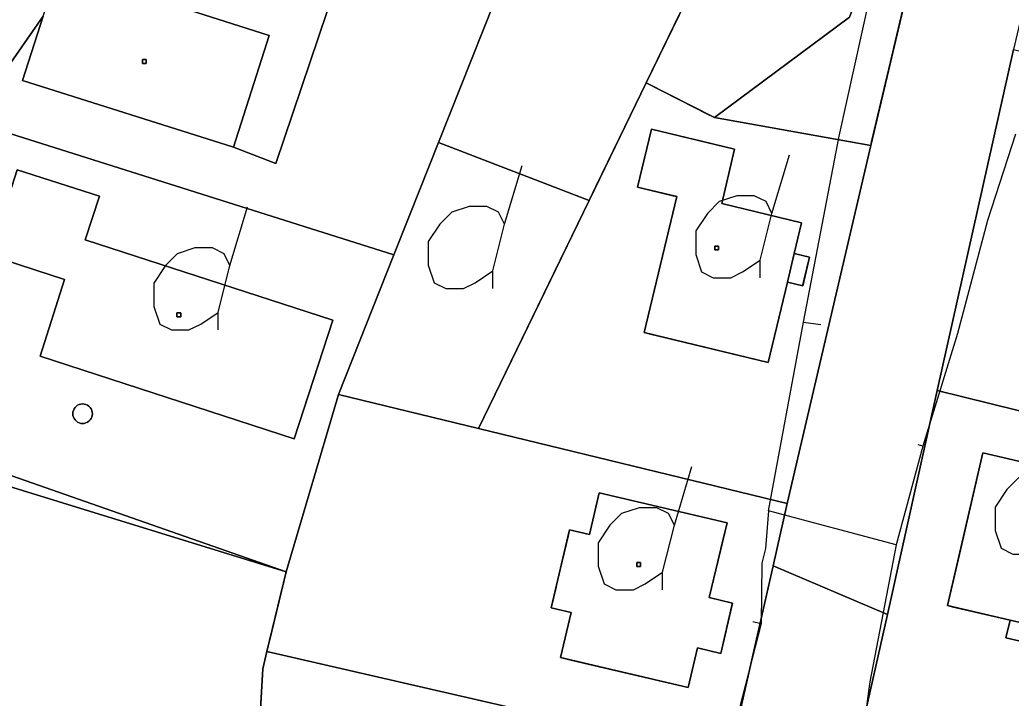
# Model space of a CAD drawing. Extents: x -645676 to -642474, y -1077513 to -1072613.
# Drawn here: x -644272.8 to -644196.6, y -1074654.5 to -1074602.4 of the extents above; entities that cross this region are included whole.
import ezdxf

# ---------------------------------------------------------------- set-up
doc = ezdxf.new("R2010")
doc.units = 0
for name, color, linetype in [('KN', 7, 'Continuous'), ('KULTURY_STAV', 7, 'Continuous'), ('KULTURY_ZNACKY', 7, 'Continuous'), ('PLYNOVOD', 7, 'Continuous')]:
    doc.layers.add(name, color=color, linetype=linetype)

# ---------------------------------------------------------------- blocks, each defined once
blk = doc.blocks.new('$431')
blk.add_line((0.63, 0.99), (0.9, 1.89))
blk.add_lwpolyline([(0.45, 0), (0.45, 0.27), (0.63, 0.99), (0.54, 1.17), (0.36, 1.26), (0.09, 1.26), (-0.18, 1.17), (-0.36, 0.99), (-0.54, 0.72), (-0.54, 0.36), (-0.45, 0.09), (-0.27, 0), (0, 0), (0.18, 0.09), (0.45, 0.27)])

msp = doc.modelspace()

# ---------------------------------------------------------------- linework, layer by layer
at = {"layer": 'KN'}
for points in [[(-644239.65, -1074573.55), (-644240.83, -1074577.49), (-644237.35, -1074578.21), (-644240.92, -1074589.57), (-644244.58, -1074588.19), (-644253.12, -1074613.45), (-644256.35, -1074612.19), (-644253.62, -1074603.62), (-644269.81, -1074598.46), (-644267.16, -1074590.32), (-644261.2, -1074592.38), (-644259.83, -1074588.42), (-644259.24, -1074588.61), (-644256.39, -1074580.51), (-644255.59, -1074578.27), (-644253.47, -1074578.97), (-644250.58, -1074570.63), (-644244.84, -1074572.16)], [(-644207.42, -1074612.06), (-644219.42, -1074609.92), (-644209.05, -1074602.21), (-644202.88, -1074586.31), (-644199.16, -1074577.21)], [(-644190.76, -1074580.42), (-644196.46, -1074604.71), (-644202.31, -1074630.87), (-644206.14, -1074648.07), (-644214.91, -1074644.33), (-644213.83, -1074639.55), (-644207.42, -1074612.06), (-644199.16, -1074577.21)], [(-644229.35, -1074582.91), (-644234.66, -1074596.81), (-644240.62, -1074611.83), (-644242.85, -1074617.45), (-644244.05, -1074620.46), (-644274.54, -1074610.84), (-644276.08, -1074610.35), (-644274.08, -1074606.6), (-644270.98, -1074602.14), (-644272.56, -1074607.08), (-644256.35, -1074612.19), (-644253.12, -1074613.45), (-644244.58, -1074588.19), (-644240.92, -1074589.57), (-644237.35, -1074578.21), (-644234.66, -1074578.77), (-644235.34, -1074581.71)], [(-644202.88, -1074586.31), (-644209.05, -1074602.21), (-644219.42, -1074609.92), (-644224.67, -1074607.27), (-644220.63, -1074598.95), (-644218.79, -1074595.16), (-644213.67, -1074597.86), (-644206.75, -1074584.71)], [(-644220.63, -1074598.95), (-644224.67, -1074607.27), (-644229.05, -1074616.28), (-644240.62, -1074611.83), (-644234.66, -1074596.81), (-644227.25, -1074599.7), (-644226.11, -1074596.73)], [(-644256.35, -1074612.19), (-644272.56, -1074607.08), (-644270.98, -1074602.14), (-644269.81, -1074598.46), (-644253.62, -1074603.62)], [(-644170.97, -1074610.83), (-644174.4, -1074621.02), (-644175.57, -1074624.48), (-644179.61, -1074636.49), (-644202.31, -1074630.87), (-644196.46, -1074604.71)], [(-644263.06, -1074605.78), (-644263.36, -1074605.78), (-644263.36, -1074605.48), (-644263.06, -1074605.48)], [(-644263.06, -1074605.78), (-644263.06, -1074605.48), (-644263.36, -1074605.48), (-644263.36, -1074605.78)], [(-644219.42, -1074609.92), (-644207.42, -1074612.06), (-644213.83, -1074639.55), (-644237.55, -1074633.79), (-644229.05, -1074616.28), (-644224.67, -1074607.27)], [(-644244.05, -1074620.46), (-644248.3, -1074631.18), (-644252.31, -1074644.8), (-644282.19, -1074634.35), (-644274.54, -1074610.84)], [(-644213.29, -1074620.36), (-644213.82, -1074622.56), (-644215.3, -1074628.73), (-644224.83, -1074626.43), (-644222.32, -1074615.99), (-644225.32, -1074615.27), (-644224.26, -1074610.81), (-644217.88, -1074612.34), (-644218.85, -1074616.53), (-644212.73, -1074618.01)], [(-644213.82, -1074622.56), (-644212.64, -1074622.85), (-644212.12, -1074620.63), (-644213.29, -1074620.36), (-644212.73, -1074618.01), (-644218.85, -1074616.53), (-644217.88, -1074612.34), (-644224.26, -1074610.81), (-644225.32, -1074615.27), (-644222.32, -1074615.99), (-644224.83, -1074626.43), (-644215.3, -1074628.73)], [(-644229.05, -1074616.28), (-644237.55, -1074633.79), (-644248.3, -1074631.18), (-644244.05, -1074620.46), (-644242.85, -1074617.45), (-644240.62, -1074611.83)], [(-644267.75, -1074619.3), (-644248.74, -1074625.48), (-644251.71, -1074634.59), (-644271.22, -1074628.24), (-644269.33, -1074622.35), (-644275.11, -1074620.49), (-644272.97, -1074613.95), (-644266.66, -1074615.96)], [(-644267.75, -1074619.3), (-644266.66, -1074615.96), (-644272.97, -1074613.95), (-644275.11, -1074620.49), (-644269.33, -1074622.35), (-644271.22, -1074628.24), (-644251.71, -1074634.59), (-644248.74, -1074625.48)], [(-644219.1, -1074620.09), (-644219.4, -1074620.09), (-644219.4, -1074619.79), (-644219.1, -1074619.79)], [(-644219.1, -1074620.09), (-644219.1, -1074619.79), (-644219.4, -1074619.79), (-644219.4, -1074620.09)], [(-644213.82, -1074622.56), (-644213.29, -1074620.36), (-644212.12, -1074620.63), (-644212.64, -1074622.85)], [(-644260.41, -1074625.22), (-644260.71, -1074625.22), (-644260.71, -1074624.92), (-644260.41, -1074624.92)], [(-644260.41, -1074625.22), (-644260.41, -1074624.92), (-644260.71, -1074624.92), (-644260.71, -1074625.22)], [(-644237.55, -1074633.79), (-644213.83, -1074639.55), (-644214.91, -1074644.33), (-644217.59, -1074656.16), (-644221.17, -1074658.41), (-644253.79, -1074650.92), (-644252.31, -1074644.8), (-644248.3, -1074631.18)], [(-644179.61, -1074636.49), (-644185.18, -1074648.86), (-644186.93, -1074656.29), (-644187.99, -1074665.37), (-644206.02, -1074661.35), (-644208.14, -1074657.02), (-644206.14, -1074648.07), (-644202.31, -1074630.87)], [(-644267.82, -1074633.4), (-644267.95, -1074633.41), (-644268.08, -1074633.4), (-644268.21, -1074633.36), (-644268.33, -1074633.31), (-644268.43, -1074633.23), (-644268.52, -1074633.14), (-644268.6, -1074633.03), (-644268.65, -1074632.92), (-644268.69, -1074632.79), (-644268.7, -1074632.66), (-644268.69, -1074632.53), (-644268.65, -1074632.4), (-644268.6, -1074632.28), (-644268.52, -1074632.18), (-644268.43, -1074632.09), (-644268.33, -1074632.01), (-644268.21, -1074631.96), (-644268.08, -1074631.92), (-644267.95, -1074631.91), (-644267.82, -1074631.92), (-644267.69, -1074631.96), (-644267.58, -1074632.01), (-644267.47, -1074632.09), (-644267.38, -1074632.18), (-644267.3, -1074632.28), (-644267.25, -1074632.4), (-644267.21, -1074632.53), (-644267.2, -1074632.66), (-644267.21, -1074632.79), (-644267.25, -1074632.92), (-644267.3, -1074633.03), (-644267.38, -1074633.14), (-644267.47, -1074633.23), (-644267.58, -1074633.31), (-644267.69, -1074633.36)], [(-644267.82, -1074633.4), (-644267.69, -1074633.36), (-644267.58, -1074633.31), (-644267.47, -1074633.23), (-644267.38, -1074633.14), (-644267.3, -1074633.03), (-644267.25, -1074632.92), (-644267.21, -1074632.79), (-644267.2, -1074632.66), (-644267.21, -1074632.53), (-644267.25, -1074632.4), (-644267.3, -1074632.28), (-644267.38, -1074632.18), (-644267.47, -1074632.09), (-644267.58, -1074632.01), (-644267.69, -1074631.96), (-644267.82, -1074631.92), (-644267.95, -1074631.91), (-644268.08, -1074631.92), (-644268.21, -1074631.96), (-644268.33, -1074632.01), (-644268.43, -1074632.09), (-644268.52, -1074632.18), (-644268.6, -1074632.28), (-644268.65, -1074632.4), (-644268.69, -1074632.53), (-644268.7, -1074632.66), (-644268.69, -1074632.79), (-644268.65, -1074632.92), (-644268.6, -1074633.03), (-644268.52, -1074633.14), (-644268.43, -1074633.23), (-644268.33, -1074633.31), (-644268.21, -1074633.36), (-644268.08, -1074633.4), (-644267.95, -1074633.41)], [(-644194.52, -1074636.65), (-644198.81, -1074635.66), (-644201.51, -1074647.39), (-644196.71, -1074648.51), (-644197.03, -1074649.86), (-644192.48, -1074650.91), (-644192.17, -1074649.55), (-644191.17, -1074649.76), (-644188.47, -1074638.03), (-644191.62, -1074637.27), (-644191.24, -1074635.69), (-644194.15, -1074635.02)], [(-644194.52, -1074636.65), (-644191.62, -1074637.27), (-644188.47, -1074638.03), (-644191.17, -1074649.76), (-644192.17, -1074649.55), (-644196.71, -1074648.51), (-644201.51, -1074647.39), (-644198.81, -1074635.66)], [(-644218.45, -1074641.03), (-644219.82, -1074646.77), (-644218.04, -1074647.19), (-644218.92, -1074651.07), (-644220.73, -1074650.64), (-644221.45, -1074653.68), (-644231.25, -1074651.38), (-644230.43, -1074647.92), (-644231.96, -1074647.56), (-644230.55, -1074641.58), (-644229.02, -1074641.94), (-644228.27, -1074638.72)], [(-644218.45, -1074641.03), (-644228.27, -1074638.72), (-644229.02, -1074641.94), (-644230.55, -1074641.58), (-644231.96, -1074647.56), (-644230.43, -1074647.92), (-644231.25, -1074651.38), (-644221.45, -1074653.68), (-644220.73, -1074650.64), (-644218.92, -1074651.07), (-644218.04, -1074647.19), (-644219.82, -1074646.77)], [(-644206.14, -1074648.07), (-644208.14, -1074657.02), (-644212.13, -1074671.89), (-644216.34, -1074690.18), (-644220.82, -1074709.49), (-644223.71, -1074722.44), (-644228.67, -1074743.77), (-644237.15, -1074741.99), (-644232.13, -1074720.57), (-644228.79, -1074706.34), (-644224.75, -1074688.62), (-644220.91, -1074670.78), (-644217.59, -1074656.16), (-644214.91, -1074644.33)], [(-644225.09, -1074644.38), (-644225.39, -1074644.38), (-644225.39, -1074644.08), (-644225.09, -1074644.08)], [(-644225.09, -1074644.38), (-644225.09, -1074644.08), (-644225.39, -1074644.08), (-644225.39, -1074644.38)], [(-644192.17, -1074649.55), (-644192.48, -1074650.91), (-644197.03, -1074649.86), (-644196.71, -1074648.51)], [(-644217.59, -1074656.16), (-644220.91, -1074670.78), (-644223.18, -1074667.13), (-644248.52, -1074660.93), (-644254.05, -1074659.9), (-644254.04, -1074659.81), (-644254.05, -1074659.72), (-644254.07, -1074659.64), (-644254.11, -1074659.56), (-644254.16, -1074659.49), (-644254.22, -1074659.43), (-644254.29, -1074659.38), (-644254.37, -1074659.34), (-644254.45, -1074659.32), (-644254.51, -1074659.31), (-644254.11, -1074652.25), (-644253.79, -1074650.92), (-644221.17, -1074658.41)]]:
    msp.add_lwpolyline(points, close=True, dxfattribs=at)
for points in [[(-644270.98, -1074602.14), (-644274.08, -1074606.6)], [(-644282.19, -1074634.35), (-644252.31, -1074644.8), (-644253.79, -1074650.92), (-644254.11, -1074652.25), (-644254.51, -1074659.31)]]:
    msp.add_lwpolyline(points, dxfattribs=at)
at = {"layer": 'KULTURY_STAV'}
for points in [[(-644254.32, -1074655.9), (-644254.11, -1074652.25), (-644253.79, -1074650.92), (-644253.59, -1074650.08), (-644252.98, -1074647.56), (-644252.72, -1074646.5), (-644252.34, -1074644.93), (-644252.33, -1074644.87), (-644252.31, -1074644.8), (-644251.22, -1074641.11), (-644248.3, -1074631.18), (-644237.55, -1074633.79), (-644231.74, -1074621.83), (-644229.05, -1074616.28), (-644228.56, -1074615.27), (-644228.53, -1074615.21), (-644226.72, -1074611.49), (-644224.67, -1074607.27), (-644223.52, -1074607.85), (-644220.91, -1074609.17), (-644220.1, -1074609.58), (-644219.42, -1074609.92), (-644219.08, -1074609.98), (-644209.07, -1074611.77), (-644207.42, -1074612.06), (-644207.36, -1074611.79), (-644205.67, -1074604.68), (-644205.64, -1074604.55), (-644199.16, -1074577.21)], [(-644199.16, -1074577.21), (-644207.42, -1074612.06), (-644219.42, -1074609.92), (-644224.67, -1074607.27), (-644222.51, -1074602.83), (-644220.63, -1074598.95)], [(-644270.98, -1074602.14), (-644272.56, -1074607.08), (-644256.35, -1074612.19), (-644253.12, -1074613.45), (-644244.58, -1074588.19)], [(-644244.58, -1074588.19), (-644253.12, -1074613.45), (-644256.35, -1074612.19), (-644272.56, -1074607.08), (-644270.98, -1074602.14)], [(-644220.63, -1074598.95), (-644222.51, -1074602.83), (-644224.67, -1074607.27), (-644229.05, -1074616.28), (-644240.62, -1074611.83), (-644242.85, -1074617.45), (-644244.05, -1074620.46), (-644248.3, -1074631.18), (-644252.31, -1074644.8), (-644282.55, -1074635.49), (-644289.26, -1074633.23), (-644306.52, -1074626.78), (-644318.95, -1074623.1)], [(-644224.26, -1074610.81), (-644217.88, -1074612.34), (-644218.85, -1074616.53), (-644212.73, -1074618.01), (-644213.29, -1074620.36), (-644212.12, -1074620.63), (-644212.64, -1074622.85), (-644213.82, -1074622.56), (-644215.3, -1074628.73), (-644224.83, -1074626.43), (-644222.32, -1074615.99), (-644225.32, -1074615.27), (-644224.26, -1074610.81)], [(-644225.32, -1074615.27), (-644222.59, -1074615.93), (-644222.32, -1074615.99), (-644223.77, -1074622.04), (-644224.83, -1074626.43), (-644224.32, -1074626.55), (-644223.26, -1074626.81), (-644215.3, -1074628.73), (-644213.82, -1074622.56), (-644212.64, -1074622.85), (-644212.62, -1074622.76), (-644212.52, -1074622.33), (-644212.12, -1074620.63), (-644213.29, -1074620.36), (-644212.73, -1074618.01), (-644218.85, -1074616.53), (-644217.88, -1074612.34), (-644219.57, -1074611.93), (-644220.62, -1074611.68), (-644221.06, -1074611.58), (-644221.48, -1074611.48), (-644224.26, -1074610.81), (-644224.43, -1074611.52), (-644225.32, -1074615.27)], [(-644240.62, -1074611.83), (-644229.05, -1074616.28), (-644237.55, -1074633.79), (-644248.3, -1074631.18), (-644244.05, -1074620.46), (-644242.85, -1074617.45), (-644240.62, -1074611.83)], [(-644272.97, -1074613.95), (-644275.11, -1074620.49), (-644269.33, -1074622.35), (-644271.22, -1074628.24), (-644251.71, -1074634.59), (-644248.74, -1074625.48), (-644267.75, -1074619.3), (-644266.66, -1074615.96), (-644272.97, -1074613.95)], [(-644272.97, -1074613.95), (-644266.66, -1074615.96), (-644267.75, -1074619.3), (-644248.74, -1074625.48), (-644251.71, -1074634.59), (-644271.22, -1074628.24), (-644269.33, -1074622.35), (-644275.11, -1074620.49), (-644272.97, -1074613.95)], [(-644321.13, -1074622.45), (-644318.95, -1074623.1), (-644306.52, -1074626.78), (-644289.26, -1074633.23), (-644282.55, -1074635.49), (-644252.31, -1074644.8), (-644253.59, -1074650.08), (-644253.79, -1074650.92), (-644254.11, -1074652.25), (-644254.54, -1074659.81), (-644248.52, -1074660.93), (-644253.12, -1074681.85), (-644255.97, -1074694.79)], [(-644194.15, -1074635.02), (-644191.24, -1074635.69), (-644191.62, -1074637.27), (-644188.47, -1074638.03), (-644191.17, -1074649.76), (-644192.17, -1074649.55), (-644192.48, -1074650.91), (-644197.03, -1074649.86), (-644196.71, -1074648.51), (-644201.51, -1074647.39), (-644198.81, -1074635.66), (-644194.52, -1074636.65), (-644194.15, -1074635.02)], [(-644201.51, -1074647.39), (-644201.17, -1074647.47), (-644196.71, -1074648.51), (-644197.03, -1074649.86), (-644192.48, -1074650.91), (-644192.17, -1074649.55), (-644191.17, -1074649.76), (-644190.76, -1074647.99), (-644189.83, -1074643.92), (-644188.47, -1074638.03), (-644191.62, -1074637.27), (-644191.24, -1074635.69), (-644194.15, -1074635.02), (-644194.52, -1074636.65), (-644198.81, -1074635.66), (-644200.6, -1074643.43), (-644201.51, -1074647.39)], [(-644228.27, -1074638.72), (-644218.45, -1074641.03), (-644219.82, -1074646.77), (-644218.04, -1074647.19), (-644218.92, -1074651.07), (-644220.73, -1074650.64), (-644221.45, -1074653.68), (-644231.25, -1074651.38), (-644230.43, -1074647.92), (-644231.96, -1074647.56), (-644230.55, -1074641.58), (-644229.02, -1074641.94), (-644228.27, -1074638.72)], [(-644231.96, -1074647.56), (-644230.43, -1074647.92), (-644231.25, -1074651.38), (-644230.54, -1074651.55), (-644229.46, -1074651.8), (-644221.45, -1074653.68), (-644220.73, -1074650.64), (-644218.92, -1074651.07), (-644218.09, -1074647.39), (-644218.04, -1074647.19), (-644219.82, -1074646.77), (-644219.77, -1074646.55), (-644219.75, -1074646.49), (-644218.82, -1074642.6), (-644218.45, -1074641.03), (-644226.33, -1074639.18), (-644227.4, -1074638.93), (-644228.27, -1074638.72), (-644229.02, -1074641.94), (-644230.55, -1074641.58), (-644230.66, -1074642.05), (-644231.57, -1074645.9), (-644231.58, -1074645.96), (-644231.96, -1074647.56)]]:
    msp.add_lwpolyline(points, dxfattribs=at)
at = {"layer": 'PLYNOVOD'}
for p, q in [((-644209.85, -1074611.35), (-644203.41, -1074582.26)), ((-644212.58, -1074625.63), (-644209.85, -1074611.35)), ((-644196.29, -1074611.21), (-644198.44, -1074617.82)), ((-644198.44, -1074617.82), (-644200.76, -1074626.51)), ((-644215.27, -1074640.12), (-644212.58, -1074625.63)), ((-644212.58, -1074625.63), (-644211.24, -1074625.82)), ((-644200.76, -1074626.51), (-644203.42, -1074635.15)), ((-644203.42, -1074635.15), (-644205.46, -1074642.72)), ((-644203.42, -1074635.15), (-644203.78, -1074635.04)), ((-644215.27, -1074640.12), (-644215.49, -1074643.01)), ((-644205.46, -1074642.72), (-644215.27, -1074640.12)), ((-644205.46, -1074642.72), (-644207.48, -1074653.24)), ((-644215.49, -1074643.01), (-644215.77, -1074644.13)), ((-644215.77, -1074644.13), (-644215.84, -1074648.76)), ((-644215.84, -1074648.76), (-644218.45, -1074658.94)), ((-644216.46, -1074648.6), (-644215.84, -1074648.76)), ((-644207.48, -1074653.24), (-644207.92, -1074656.39))]:
    msp.add_line(p, q, dxfattribs=at)

# ---------------------------------------------------------------- block references
at = {"layer": 'KULTURY_ZNACKY', "xscale": 5, "yscale": 5}
for p in [(-644218.16, -1074622.23), (-644238.7, -1074623.05), (-644259.78, -1074626.23), (-644195.16, -1074643.43), (-644225.65, -1074646.17)]:
    msp.add_blockref('$431', p, dxfattribs=at)

doc.saveas('drawing.dxf')
